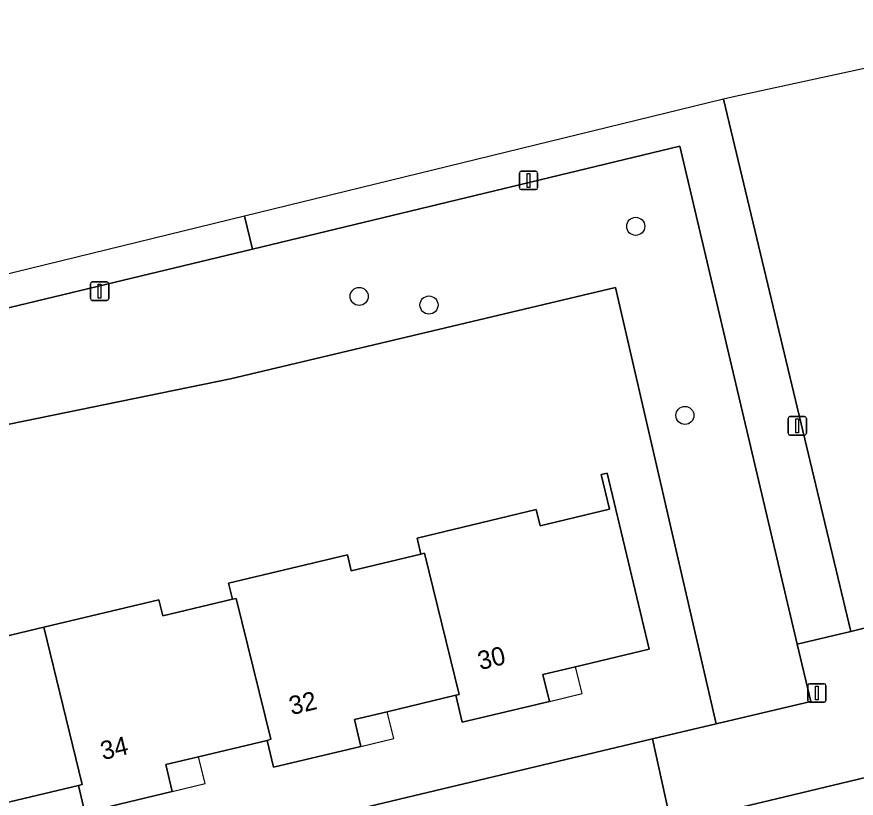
# Model space of a CAD drawing. Extents: x 162026 to 163502, y 387295 to 388169.
# Drawn here: x 163089.54 to 163135.01, y 388081.08 to 388123.41 of the extents above; entities that cross this region are included whole.
import ezdxf

# ---------------------------------------------------------------- set-up
doc = ezdxf.new("R2010")
doc.units = 0
for name, color, linetype in [('IMGEO_Boom', 7, 'Continuous'), ('IMGEO_Erf', 7, 'Continuous'), ('IMGEO_Groenvoorziening', 7, 'Continuous'), ('IMGEO_Lichtmast', 7, 'Continuous'), ('IMGEO_Loofbos', 7, 'Continuous'), ('IMGEO_Pand', 7, 'Continuous'), ('IMGEO_Pand_nummerreeks', 7, 'Continuous'), ('IMGEO_Pand_overbouw', 7, 'Continuous'), ('IMGEO_Voetpad_open', 7, 'Continuous')]:
    doc.layers.add(name, color=color, linetype=linetype)

msp = doc.modelspace()

# ---------------------------------------------------------------- linework, layer by layer
at = {"layer": 'IMGEO_Boom'}
for centre in [(163123.065, 388112.057), (163108.084, 388108.26), (163111.867, 388107.795), (163125.728, 388101.812)]:
    msp.add_circle(centre, 0.489, dxfattribs=at)
at = {"layer": 'IMGEO_Erf'}
msp.add_lwpolyline([(163121.979, 388108.743), (163101.109, 388103.791), (163076.506, 388098.756), (163075.809, 388098.613), (163080.276, 388080.394), (163081.552, 388074.182), (163123.975, 388084.295), (163127.426, 388085.118)], close=True, dxfattribs=at)
for points in [[(163084.043, 388088.685), (163090.997, 388090.345), (163097.233, 388091.833), (163097.442, 388090.958), (163101.216, 388091.859), (163101.007, 388092.734), (163107.446, 388094.271), (163107.655, 388093.396), (163111.429, 388094.297), (163111.22, 388095.172), (163117.679, 388096.714), (163117.888, 388095.839), (163121.637, 388096.732), (163121.187, 388098.615), (163121.513, 388098.693), (163123.789, 388089.156), (163119.809, 388088.206), (163118.041, 388087.784), (163118.389, 388086.324), (163113.661, 388085.195), (163113.313, 388086.655), (163109.606, 388085.77), (163107.828, 388085.346), (163108.176, 388083.886), (163103.448, 388082.757), (163103.1, 388084.217), (163099.386, 388083.331), (163097.605, 388082.906), (163097.953, 388081.446), (163093.226, 388080.317), (163092.878, 388081.777), (163089.166, 388080.892)], [(163170.568, 388090.602), (163130.309, 388080.957), (163124.989, 388079.691), (163128.407, 388065.363), (163132.109, 388049.844), (163136.546, 388050.876), (163144.925, 388052.824), (163144.296, 388055.864), (163147.753, 388056.688), (163148.53, 388053.662), (163148.307, 388053.61), (163149.378, 388049.006), (163139.212, 388046.642), (163141.154, 388038.291)]]:
    msp.add_lwpolyline(points, dxfattribs=at)
at = {"layer": 'IMGEO_Groenvoorziening'}
msp.add_lwpolyline([(163101.109, 388103.791), (163121.979, 388108.743), (163127.426, 388085.118), (163132.55, 388086.326), (163131.818, 388089.424), (163125.447, 388116.394), (163102.303, 388110.829), (163076.525, 388104.631), (163075.357, 388104.35), (163076.506, 388098.756)], close=True, dxfattribs=at)
at = {"layer": 'IMGEO_Lichtmast'}
for p, q in [((163116.762, 388114.143), (163116.762, 388114.943)), ((163116.762, 388114.943), (163116.762, 388114.143)), ((163116.862, 388115.043), (163117.652, 388115.043)), ((163117.652, 388115.043), (163116.862, 388115.043)), ((163117.752, 388114.943), (163117.752, 388114.143)), ((163117.752, 388114.143), (163117.752, 388114.943)), ((163117.652, 388114.043), (163116.862, 388114.043)), ((163116.862, 388114.043), (163117.652, 388114.043)), ((163093.526, 388108.143), (163093.526, 388108.943)), ((163093.526, 388108.943), (163093.526, 388108.143)), ((163093.626, 388109.043), (163094.416, 388109.043)), ((163094.416, 388109.043), (163093.626, 388109.043)), ((163094.516, 388108.943), (163094.516, 388108.143)), ((163094.516, 388108.143), (163094.516, 388108.943)), ((163094.416, 388108.043), (163093.626, 388108.043)), ((163093.626, 388108.043), (163094.416, 388108.043)), ((163131.322, 388100.851), (163131.322, 388101.651)), ((163131.322, 388101.651), (163131.322, 388100.851)), ((163131.422, 388101.751), (163132.212, 388101.751)), ((163132.212, 388101.751), (163131.422, 388101.751)), ((163132.312, 388101.651), (163132.312, 388100.851)), ((163132.312, 388100.851), (163132.312, 388101.651)), ((163132.212, 388100.751), (163131.422, 388100.751)), ((163131.422, 388100.751), (163132.212, 388100.751)), ((163132.382, 388086.384), (163132.382, 388087.184)), ((163132.382, 388087.184), (163132.382, 388086.384)), ((163132.482, 388087.284), (163133.272, 388087.284)), ((163133.272, 388087.284), (163132.482, 388087.284)), ((163133.372, 388087.184), (163133.372, 388086.384)), ((163133.372, 388086.384), (163133.372, 388087.184)), ((163133.272, 388086.284), (163132.482, 388086.284)), ((163132.482, 388086.284), (163133.272, 388086.284))]:
    msp.add_line(p, q, dxfattribs=at)
for points in [[(163117.182, 388114.918), (163117.332, 388114.918), (163117.332, 388114.168), (163117.182, 388114.168), (163117.182, 388114.918)], [(163093.946, 388108.918), (163094.096, 388108.918), (163094.096, 388108.168), (163093.946, 388108.168), (163093.946, 388108.918)], [(163131.742, 388101.626), (163131.892, 388101.626), (163131.892, 388100.876), (163131.742, 388100.876), (163131.742, 388101.626)], [(163132.802, 388087.159), (163132.952, 388087.159), (163132.952, 388086.409), (163132.802, 388086.409), (163132.802, 388087.159)]]:
    msp.add_lwpolyline(points, dxfattribs=at)
for centre, start, end in [((163116.862, 388114.943), 90, 180), ((163116.862, 388114.943), 90, 180), ((163117.652, 388114.943), 0, 90), ((163117.652, 388114.943), 360, 90), ((163116.862, 388114.143), 180, 270), ((163116.862, 388114.143), 180, 270), ((163117.652, 388114.143), 270, 0), ((163117.652, 388114.143), 270, 0), ((163093.626, 388108.943), 90, 180), ((163093.626, 388108.943), 90, 180), ((163094.416, 388108.943), 0, 90), ((163094.416, 388108.943), 360, 90), ((163093.626, 388108.143), 180, 270), ((163093.626, 388108.143), 180, 270), ((163094.416, 388108.143), 270, 0), ((163094.416, 388108.143), 270, 0), ((163131.422, 388101.651), 90, 180), ((163131.422, 388101.651), 90, 180), ((163132.212, 388101.651), 0, 90), ((163132.212, 388101.651), 360, 90), ((163131.422, 388100.851), 180, 270), ((163131.422, 388100.851), 180, 270), ((163132.212, 388100.851), 270, 0), ((163132.212, 388100.851), 270, 0), ((163132.482, 388087.184), 90, 180), ((163132.482, 388087.184), 90, 180), ((163133.272, 388087.184), 0, 90), ((163133.272, 388087.184), 360, 90), ((163132.482, 388086.384), 180, 270), ((163132.482, 388086.384), 180, 270), ((163133.272, 388086.384), 270, 0), ((163133.272, 388086.384), 270, 0)]:
    msp.add_arc(centre, 0.1, start, end, dxfattribs=at)
at = {"layer": 'IMGEO_Loofbos'}
msp.add_lwpolyline([(163148.346, 388123.406), (163128.3, 388119.06), (163127.828, 388118.945), (163134.721, 388090.11), (163168.855, 388098.541), (163175.488, 388100.179), (163172.257, 388106.785), (163148.358, 388123.398)], close=True, dxfattribs=at)
at = {"layer": 'IMGEO_Pand'}
for points in [[(163121.513, 388098.693), (163121.187, 388098.615), (163121.637, 388096.732), (163117.888, 388095.839), (163117.679, 388096.714), (163111.22, 388095.172), (163111.429, 388094.297), (163111.619, 388094.353), (163113.496, 388086.706), (163113.313, 388086.655), (163113.661, 388085.195), (163118.389, 388086.324), (163118.041, 388087.784), (163119.809, 388088.206), (163123.789, 388089.156)], [(163111.619, 388094.353), (163111.429, 388094.297), (163107.655, 388093.396), (163107.446, 388094.271), (163101.007, 388092.734), (163101.216, 388091.859), (163101.421, 388091.908), (163103.3, 388084.274), (163103.1, 388084.217), (163103.448, 388082.757), (163108.176, 388083.886), (163107.828, 388085.346), (163109.606, 388085.77), (163113.313, 388086.655), (163113.496, 388086.706)], [(163090.997, 388090.345), (163084.043, 388088.685), (163083.347, 388091.603), (163079.923, 388090.785), (163080.619, 388087.867), (163083.003, 388077.877), (163087.73, 388079.006), (163087.382, 388080.466), (163089.166, 388080.892), (163092.878, 388081.777), (163093.071, 388081.824)], [(163101.421, 388091.908), (163101.216, 388091.859), (163097.442, 388090.958), (163097.233, 388091.833), (163090.997, 388090.345), (163093.071, 388081.824), (163092.878, 388081.777), (163093.226, 388080.317), (163097.953, 388081.446), (163097.605, 388082.906), (163099.386, 388083.331), (163103.1, 388084.217), (163103.3, 388084.274)]]:
    msp.add_lwpolyline(points, close=True, dxfattribs=at)
at = {"layer": 'IMGEO_Pand_overbouw'}
for points in [[(163119.809, 388088.206), (163118.041, 388087.784), (163118.389, 388086.324), (163120.157, 388086.746)], [(163109.606, 388085.77), (163107.828, 388085.346), (163108.176, 388083.886), (163109.954, 388084.311)], [(163099.386, 388083.331), (163097.605, 388082.906), (163097.953, 388081.446), (163099.735, 388081.872)]]:
    msp.add_lwpolyline(points, close=True, dxfattribs=at)
at = {"layer": 'IMGEO_Voetpad_open'}
for points in [[(163127.828, 388118.945), (163101.873, 388112.601), (163102.303, 388110.829), (163125.447, 388116.394), (163131.818, 388089.424), (163134.721, 388090.11)], [(163170.568, 388090.602), (163168.855, 388098.541), (163134.721, 388090.11), (163131.818, 388089.424), (163132.55, 388086.326), (163127.426, 388085.118), (163123.975, 388084.295), (163124.989, 388079.691), (163130.309, 388080.957)]]:
    msp.add_lwpolyline(points, close=True, dxfattribs=at)
for points in [[(163068.765, 388105.728), (163068.586, 388105.683), (163068.346, 388102.664), (163075.357, 388104.35), (163076.525, 388104.631), (163102.303, 388110.829), (163101.873, 388112.601), (163069.511, 388104.692), (163068.765, 388105.728)], [(163124.989, 388079.691), (163123.975, 388084.295), (163081.552, 388074.182)]]:
    msp.add_lwpolyline(points, dxfattribs=at)

# ---------------------------------------------------------------- texts
at = {"layer": 'IMGEO_Pand_nummerreeks'}
for s, p in [('30', (163114.639, 388088.019)), ('32', (163104.42, 388085.58)), ('34', (163094.201, 388083.141))]:
    msp.add_text(s, height=1, rotation=13.4301, dxfattribs=at).set_placement(p)

doc.saveas('drawing.dxf')
